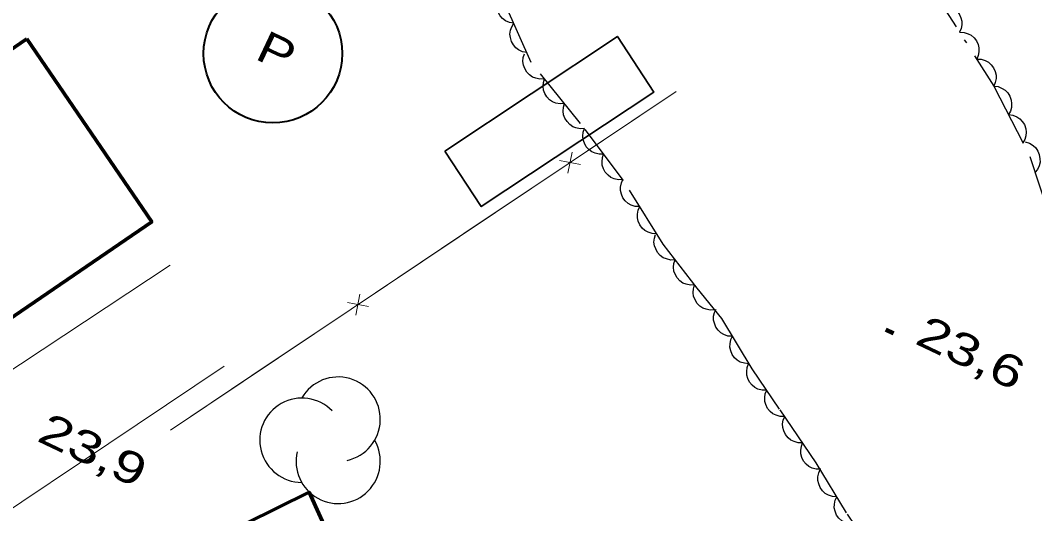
# Model space of a CAD drawing. Extents: x 356765 to 358572, y 5103174 to 5104650.
# Drawn here: x 357805.26 to 357852.96, y 5104093.17 to 5104116.34 of the extents above; entities that cross this region are included whole.
import ezdxf

# ---------------------------------------------------------------- set-up
doc = ezdxf.new("R2010")
doc.units = 0
doc.header["$LTSCALE"] = 0.6
doc.linetypes.add('DOT_DASHED', pattern=[7.7, 5, -1.2, 0.3, -1.2])
for name, color, linetype, lineweight in [('19', 7, 'Continuous', 13), ('3', 7, 'Continuous', 140), ('31', 7, 'Continuous', 70), ('37', 7, 'Continuous', 13), ('38', 7, 'Continuous', 40), ('44', 7, 'Continuous', 25)]:
    doc.layers.add(name, color=color, linetype=linetype, lineweight=lineweight)

msp = doc.modelspace()

# ---------------------------------------------------------------- linework, layer by layer
at = {"layer": '19'}
for points in [[(357793.18, 5104094.78), (357794.23, 5104094.26), (357795.52, 5104094.07), (357796.22, 5104094.23), (357812.31, 5104104.84)], [(357814.84, 5104100.09), (357798.51, 5104089.17), (357797.88, 5104088.24), (357797.98, 5104087.63)]]:
    msp.add_lwpolyline(points, dxfattribs=at)
at = {"layer": '3'}
msp.add_line((357845.97, 5104101.81), (357846.33, 5104101.64), dxfattribs=at)
at = {"layer": '31', "lineweight": 35}
msp.add_lwpolyline([(357825.22, 5104110.2), (357833.34, 5104115.58), (357835.06, 5104112.97), (357826.94, 5104107.59), (357825.22, 5104110.2)], close=True, dxfattribs=at)
at = {"layer": '31'}
for points in [[(357805.56, 5104115.47), (357811.44, 5104106.87), (357803.16, 5104101.22), (357797.28, 5104109.8), (357805.56, 5104115.47)], [(357823.18, 5104084.61), (357815.83, 5104081.24), (357814.75, 5104083.82), (357813.25, 5104083.17), (357811.94, 5104086.05), (357813.34, 5104086.71), (357811.43, 5104090.51), (357818.84, 5104094.17), (357823.18, 5104084.61)]]:
    msp.add_lwpolyline(points, close=True, dxfattribs=at)
at = {"layer": '37'}
for p, q in [((357836.1, 5104112.99), (357812.32, 5104097.09)), ((357836.1, 5104112.99), (357831.94, 5104110.21)), ((357831.21, 5104110.15), (357831.01, 5104109.16)), ((357830.62, 5104109.75), (357831.6, 5104109.56)), ((357830.28, 5104109.1), (357826.12, 5104106.32)), ((357826.12, 5104106.32), (357821.97, 5104103.54)), ((357821.23, 5104103.48), (357821.04, 5104102.49)), ((357820.65, 5104103.08), (357821.63, 5104102.89)), ((357820.31, 5104102.43), (357816.15, 5104099.65)), ((357816.15, 5104099.65), (357812.32, 5104097.09))]:
    msp.add_line(p, q, dxfattribs=at)
at = {"layer": '38'}
msp.add_circle((357817.1386, 5104114.7757), 3.2568, dxfattribs=at)
at = {"layer": '44', "linetype": 'DOT_DASHED'}
for points in [[(357832.94, 5104137.09), (357838.49, 5104130.88), (357841.98, 5104126.59), (357845.17, 5104122.46), (357851.05, 5104113.24), (357852.74, 5104109.95), (357854.62, 5104104.21)], [(357845.84, 5104090.67), (357844.12, 5104093.2), (357842.69, 5104095.56), (357840.97, 5104098.08), (357839.67, 5104099.97), (357838.25, 5104102.33), (357837.09, 5104103.76), (357835.49, 5104105.82), (357833.63, 5104108.81), (357831.61, 5104111.5), (357829.29, 5104114.36), (357827.89, 5104117.48), (357826.5, 5104120.6), (357824.95, 5104123.42), (357822.75, 5104125.81), (357821.03, 5104128.34), (357818.54, 5104130.9), (357814.38, 5104133.99), (357812.71, 5104134.52), (357810.81, 5104133.23), (357809.34, 5104131.3), (357807.13, 5104130.17), (357805.6, 5104130.24), (357803.51, 5104131.41)]]:
    msp.add_lwpolyline(points, dxfattribs=at)
at = {"layer": '44'}
for points in [[(357828.47, 5104116.2), (357828.26, 5104116.23), (357828.08, 5104116.32), (357827.94, 5104116.42), (357827.83, 5104116.55), (357827.74, 5104116.72), (357827.69, 5104116.9), (357827.67, 5104117.06), (357827.7, 5104117.24), (357827.76, 5104117.41), (357827.85, 5104117.56)], [(357848.62, 5104117.04), (357848.83, 5104117.04), (357849.03, 5104116.97), (357849.17, 5104116.9), (357849.3, 5104116.78), (357849.42, 5104116.64), (357849.49, 5104116.46), (357849.54, 5104116.3), (357849.53, 5104116.13), (357849.5, 5104115.95), (357849.43, 5104115.78)], [(357829.08, 5104114.83), (357828.87, 5104114.86), (357828.69, 5104114.96), (357828.56, 5104115.05), (357828.45, 5104115.19), (357828.36, 5104115.35), (357828.31, 5104115.53), (357828.28, 5104115.69), (357828.31, 5104115.87), (357828.37, 5104116.04), (357828.47, 5104116.2)], [(357849.43, 5104115.78), (357849.64, 5104115.77), (357849.83, 5104115.71), (357849.98, 5104115.64), (357850.11, 5104115.52), (357850.22, 5104115.37), (357850.3, 5104115.2), (357850.34, 5104115.04), (357850.34, 5104114.86), (357850.31, 5104114.68), (357850.24, 5104114.52)], [(357829.91, 5104113.59), (357829.7, 5104113.58), (357829.5, 5104113.62), (357829.35, 5104113.67), (357829.21, 5104113.78), (357829.08, 5104113.91), (357828.98, 5104114.08), (357828.92, 5104114.23), (357828.9, 5104114.4), (357828.91, 5104114.59), (357828.97, 5104114.76)], [(357850.24, 5104114.52), (357850.45, 5104114.51), (357850.64, 5104114.45), (357850.79, 5104114.37), (357850.92, 5104114.25), (357851.03, 5104114.11), (357851.1, 5104113.93), (357851.15, 5104113.77), (357851.15, 5104113.6), (357851.11, 5104113.42), (357851.04, 5104113.25)], [(357830.86, 5104112.43), (357830.65, 5104112.41), (357830.45, 5104112.45), (357830.29, 5104112.51), (357830.15, 5104112.61), (357830.02, 5104112.74), (357829.93, 5104112.91), (357829.86, 5104113.06), (357829.85, 5104113.24), (357829.86, 5104113.42), (357829.91, 5104113.59)], [(357851.04, 5104113.25), (357851.25, 5104113.23), (357851.44, 5104113.14), (357851.58, 5104113.06), (357851.7, 5104112.93), (357851.79, 5104112.77), (357851.85, 5104112.59), (357851.88, 5104112.43), (357851.87, 5104112.25), (357851.82, 5104112.08), (357851.73, 5104111.92)], [(357831.8, 5104111.26), (357831.59, 5104111.25), (357831.39, 5104111.29), (357831.24, 5104111.34), (357831.1, 5104111.45), (357830.97, 5104111.58), (357830.87, 5104111.75), (357830.81, 5104111.9), (357830.79, 5104112.07), (357830.8, 5104112.26), (357830.86, 5104112.43)], [(357851.73, 5104111.92), (357851.94, 5104111.89), (357852.12, 5104111.81), (357852.26, 5104111.72), (357852.38, 5104111.59), (357852.48, 5104111.44), (357852.54, 5104111.25), (357852.57, 5104111.09), (357852.55, 5104110.92), (357852.5, 5104110.74), (357852.41, 5104110.58)], [(357832.69, 5104110.06), (357832.48, 5104110.05), (357832.29, 5104110.1), (357832.13, 5104110.16), (357832, 5104110.27), (357831.87, 5104110.4), (357831.79, 5104110.57), (357831.73, 5104110.73), (357831.72, 5104110.9), (357831.73, 5104111.09), (357831.79, 5104111.26)], [(357852.52, 5104110.63), (357852.72, 5104110.57), (357852.89, 5104110.46), (357853.02, 5104110.35), (357853.11, 5104110.2), (357853.18, 5104110.03), (357853.21, 5104109.84), (357853.22, 5104109.68), (357853.17, 5104109.51), (357853.1, 5104109.34), (357852.99, 5104109.2)], [(357833.59, 5104108.86), (357833.39, 5104108.85), (357833.19, 5104108.9), (357833.03, 5104108.96), (357832.9, 5104109.07), (357832.77, 5104109.2), (357832.69, 5104109.37), (357832.63, 5104109.53), (357832.62, 5104109.7), (357832.64, 5104109.89), (357832.69, 5104110.06)], [(357834.39, 5104107.59), (357834.18, 5104107.59), (357833.99, 5104107.66), (357833.84, 5104107.74), (357833.71, 5104107.86), (357833.6, 5104108), (357833.53, 5104108.18), (357833.49, 5104108.34), (357833.49, 5104108.51), (357833.53, 5104108.7), (357833.6, 5104108.86)], [(357835.18, 5104106.31), (357834.97, 5104106.32), (357834.78, 5104106.39), (357834.63, 5104106.46), (357834.51, 5104106.58), (357834.4, 5104106.73), (357834.32, 5104106.91), (357834.28, 5104107.06), (357834.28, 5104107.24), (357834.32, 5104107.42), (357834.39, 5104107.59)], [(357836.05, 5104105.09), (357835.85, 5104105.08), (357835.65, 5104105.13), (357835.49, 5104105.19), (357835.35, 5104105.29), (357835.23, 5104105.43), (357835.14, 5104105.6), (357835.08, 5104105.75), (357835.06, 5104105.92), (357835.08, 5104106.11), (357835.13, 5104106.28)], [(357836.97, 5104103.91), (357836.77, 5104103.9), (357836.57, 5104103.94), (357836.41, 5104104), (357836.27, 5104104.11), (357836.15, 5104104.24), (357836.06, 5104104.41), (357836, 5104104.56), (357835.98, 5104104.74), (357836, 5104104.92), (357836.05, 5104105.09)], [(357837.92, 5104102.74), (357837.71, 5104102.72), (357837.51, 5104102.77), (357837.35, 5104102.82), (357837.21, 5104102.92), (357837.08, 5104103.06), (357836.99, 5104103.22), (357836.92, 5104103.37), (357836.91, 5104103.55), (357836.92, 5104103.73), (357836.97, 5104103.91)], [(357838.75, 5104101.5), (357838.54, 5104101.51), (357838.35, 5104101.58), (357838.2, 5104101.66), (357838.08, 5104101.78), (357837.97, 5104101.93), (357837.9, 5104102.11), (357837.86, 5104102.26), (357837.86, 5104102.44), (357837.9, 5104102.62), (357837.98, 5104102.78)], [(357839.52, 5104100.21), (357839.31, 5104100.23), (357839.12, 5104100.29), (357838.98, 5104100.37), (357838.85, 5104100.49), (357838.74, 5104100.64), (357838.67, 5104100.82), (357838.63, 5104100.98), (357838.64, 5104101.15), (357838.67, 5104101.34), (357838.75, 5104101.5)], [(357840.36, 5104098.97), (357840.15, 5104098.97), (357839.95, 5104099.02), (357839.8, 5104099.09), (357839.67, 5104099.21), (357839.55, 5104099.35), (357839.47, 5104099.52), (357839.42, 5104099.68), (357839.42, 5104099.85), (357839.44, 5104100.04), (357839.51, 5104100.2)], [(357841.21, 5104097.73), (357841, 5104097.73), (357840.8, 5104097.79), (357840.65, 5104097.86), (357840.52, 5104097.97), (357840.4, 5104098.11), (357840.32, 5104098.29), (357840.27, 5104098.44), (357840.27, 5104098.62), (357840.29, 5104098.8), (357840.36, 5104098.97)], [(357842.05, 5104096.49), (357841.84, 5104096.49), (357841.65, 5104096.55), (357841.5, 5104096.62), (357841.37, 5104096.73), (357841.25, 5104096.88), (357841.17, 5104097.05), (357841.12, 5104097.21), (357841.11, 5104097.38), (357841.14, 5104097.56), (357841.21, 5104097.73)], [(357842.9, 5104095.25), (357842.69, 5104095.25), (357842.5, 5104095.31), (357842.34, 5104095.38), (357842.21, 5104095.49), (357842.09, 5104095.64), (357842.01, 5104095.81), (357841.96, 5104095.97), (357841.96, 5104096.14), (357841.99, 5104096.33), (357842.05, 5104096.49)], [(357843.66, 5104093.96), (357843.45, 5104093.97), (357843.26, 5104094.04), (357843.11, 5104094.12), (357842.99, 5104094.24), (357842.88, 5104094.39), (357842.81, 5104094.57), (357842.76, 5104094.72), (357842.77, 5104094.9), (357842.81, 5104095.08), (357842.88, 5104095.24)], [(357844.44, 5104092.68), (357844.23, 5104092.69), (357844.04, 5104092.76), (357843.89, 5104092.83), (357843.76, 5104092.95), (357843.65, 5104093.1), (357843.58, 5104093.28), (357843.54, 5104093.44), (357843.55, 5104093.62), (357843.58, 5104093.8), (357843.66, 5104093.96)]]:
    msp.add_lwpolyline(points, dxfattribs=at)
for centre, start, end in [((357820.2078, 5104097.606), 282.26917, 149.72626), ((357818.5033, 5104096.615), 44.11537, 269.80396), ((357820.2078, 5104095.624), 166.93686, 29.62122)]:
    msp.add_arc(centre, 1.982, start, end, dxfattribs=at)

# ---------------------------------------------------------------- texts
at = {"layer": '3', "width": 1.35}
for s, p in [('23,6   ', (357847.27, 5104101.18)), ('23,9   ', (357805.98, 5104096.61))]:
    msp.add_text(s, height=1.5, rotation=334.619, dxfattribs=at).set_placement(p)
at = {"layer": '38', "width": 1.25}
msp.add_text('P', height=1.5, rotation=334.69, dxfattribs=at).set_placement((357816.24, 5104114.55))

doc.saveas('drawing.dxf')
